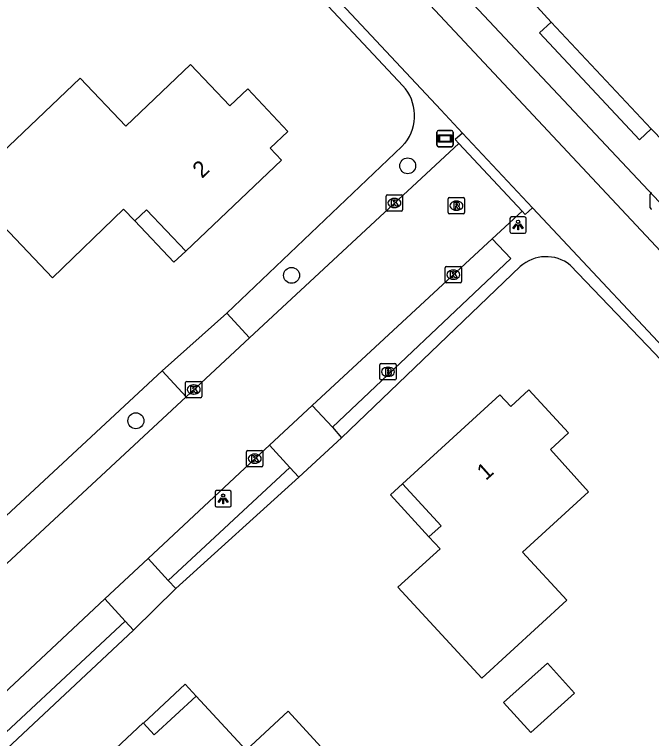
# Model space of a CAD drawing. Extents: x 162675 to 163482, y 379761 to 381227.
# Drawn here: x 163381.15 to 163420.25, y 380893.46 to 380937.92 of the extents above; entities that cross this region are included whole.
import ezdxf

# ---------------------------------------------------------------- set-up
doc = ezdxf.new("R2010")
doc.units = 0
for name, color, linetype in [('IMGEO_Boom', 7, 'Continuous'), ('IMGEO_Brandkraan', 7, 'Continuous'), ('IMGEO_Fietspad_gesloten', 7, 'Continuous'), ('IMGEO_Groenvoorziening', 7, 'Continuous'), ('IMGEO_Haag', 7, 'Continuous'), ('IMGEO_Hek', 7, 'Continuous'), ('IMGEO_Kolk', 7, 'Continuous'), ('IMGEO_Lichtpunt', 7, 'Continuous'), ('IMGEO_Pand', 7, 'Continuous'), ('IMGEO_Pand_nummerreeks', 7, 'Continuous'), ('IMGEO_Pand_overbouw', 7, 'Continuous'), ('IMGEO_Parkeervlak_halfverhard', 7, 'Continuous'), ('IMGEO_Rijbaan_lokaal_gesloten', 7, 'Continuous'), ('IMGEO_Rioolput', 7, 'Continuous'), ('IMGEO_Straatnaambord', 7, 'Continuous'), ('IMGEO_Voetpad_open', 7, 'Continuous')]:
    doc.layers.add(name, color=color, linetype=linetype)

msp = doc.modelspace()

# ---------------------------------------------------------------- linework, layer by layer
at = {"layer": 'IMGEO_Boom'}
for centre in [(163405.284, 380928.628), (163398.156, 380921.903), (163388.6, 380912.973)]:
    msp.add_circle(centre, 0.489, dxfattribs=at)
at = {"layer": 'IMGEO_Brandkraan'}
for p, q in [((163403.575, 380915.556), (163403.575, 380916.408)), ((163403.65, 380916.482), (163404.502, 380916.482)), ((163404.063, 380916.262), (163404.088, 380916.262)), ((163404.576, 380916.408), (163404.576, 380915.556)), ((163404.502, 380915.482), (163403.65, 380915.482)), ((163404.086, 380915.702), (163404.061, 380915.702))]:
    msp.add_line(p, q, dxfattribs=at)
for points in [[(163403.575, 380915.556), (163403.575, 380916.408)], [(163403.65, 380916.482), (163404.502, 380916.482)], [(163404.576, 380916.408), (163404.576, 380915.556)], [(163403.923, 380916.182), (163403.923, 380915.782), (163404.136, 380915.782)], [(163404.154, 380916.182), (163403.923, 380916.182)], [(163404.102, 380916.101), (163404.048, 380916.101), (163404.048, 380916.025)], [(163404.048, 380916.025), (163404.101, 380916.025)], [(163404.11, 380915.949), (163404.048, 380915.949), (163404.048, 380915.868)], [(163404.048, 380915.868), (163404.11, 380915.868)], [(163404.502, 380915.482), (163403.65, 380915.482)]]:
    msp.add_lwpolyline(points, dxfattribs=at)
for centre, radius, start, end in [((163403.652, 380916.406), 0.0765, 91.552, 178.448), ((163403.652, 380916.406), 0.0765, 91.552, 178.448), ((163404.5, 380916.406), 0.0765, 1.552, 88.448), ((163404.5, 380916.406), 0.0765, 1.552, 88.448), ((163404.103, 380916.063), 0.0379, 267.8285, 90.9355), ((163404.111, 380915.908), 0.0404, 269.8759, 90.5077), ((163404.142, 380916.033), 0.251, 268.6676, 293.5347), ((163404.158, 380916.037), 0.145, 59.4692, 91.5367), ((163404.183, 380916.084), 0.0922, 285.5137, 58.1501), ((163404.188, 380915.892), 0.105, 301.3115, 78.989), ((163403.652, 380915.558), 0.0765, 181.552, 268.448), ((163403.652, 380915.558), 0.0765, 181.552, 268.448), ((163404.5, 380915.558), 0.0765, 271.552, 358.448), ((163404.5, 380915.558), 0.0765, 271.552, 358.448)]:
    msp.add_arc(centre, radius, start, end, dxfattribs=at)
for centre, major_axis, ratio, start_param, end_param in [((163404.062, 380915.982), (-0.387, 0.002), 0.722429, 4.712389, 7.853982), ((163404.087, 380915.982), (-0.39, 0.002), 0.717154, 1.570796, 4.712389)]:
    msp.add_ellipse(centre, major_axis=major_axis, ratio=ratio, start_param=start_param, end_param=end_param, dxfattribs=at)
at = {"layer": 'IMGEO_Fietspad_gesloten'}
for points in [[(163442.528, 380900.205), (163438.582, 380904.399), (163403.356, 380942.043), (163381.324, 380965.637), (163349.187, 381000), (163303.348, 381049.029), (163302.54, 381049.896), (163269.7, 381085.146), (163222.96, 381135.118), (163217.057, 381141.357)], [(163297.629, 381058.041), (163301.939, 381053.48), (163304.039, 381051.234), (163315.711, 381038.75), (163343.734, 381008.697), (163351.893, 381000), (163369.825, 380980.883), (163383.497, 380966.224), (163404.827, 380943.419), (163407.337, 380940.661), (163420.715, 380926.423), (163421.985, 380925.068)]]:
    msp.add_lwpolyline(points, dxfattribs=at)
at = {"layer": 'IMGEO_Groenvoorziening'}
for points in [[(163404.993, 380933.536), (163403.462, 380935.161), (163390.657, 380948.856), (163386.451, 380953.455), (163376.71, 380963.784), (163373.198, 380964.214), (163372.923, 380964.017), (163339.792, 380933.51), (163323.416, 380918.477)], [(163394.178, 380919.59), (163404.925, 380929.806), (163405.119, 380930.025)], [(163401.222, 380911.928), (163412.189, 380922.438)], [(163415.256, 380922.535), (163420.446, 380917.104), (163442.047, 380893.971), (163445.945, 380889.749)], [(163376.845, 380903.636), (163390.208, 380916.036)]]:
    msp.add_lwpolyline(points, dxfattribs=at)
for centre, radius, start, end in [((163402.998, 380931.707), 2.707, 321.5914, 42.5192), ((163413.78, 380920.677), 2.373, 51.5252, 132.0978)]:
    msp.add_arc(centre, radius, start, end, dxfattribs=at)
at = {"layer": 'IMGEO_Haag'}
for points in [[(163398.601, 380909.502), (163391.052, 380902.669)], [(163388.46, 380900.109), (163368.391, 380881.338)]]:
    msp.add_lwpolyline(points, dxfattribs=at)
at = {"layer": 'IMGEO_Hek'}
msp.add_lwpolyline([(163390.657, 380948.856), (163403.462, 380935.161)], dxfattribs=at)
at = {"layer": 'IMGEO_Kolk'}
for p, q in [((163420.175, 380926.04), (163420.175, 380926.892)), ((163403.969, 380925.92), (163403.969, 380926.772)), ((163404.044, 380926.846), (163404.896, 380926.846)), ((163404.457, 380926.626), (163404.482, 380926.626)), ((163404.97, 380926.772), (163404.97, 380925.92)), ((163404.48, 380926.066), (163404.455, 380926.066)), ((163404.896, 380925.846), (163404.044, 380925.846)), ((163407.66, 380922.441), (163408.512, 380922.441)), ((163407.585, 380921.515), (163407.585, 380922.367)), ((163408.073, 380922.221), (163408.098, 380922.221)), ((163408.586, 380922.367), (163408.586, 380921.515)), ((163408.096, 380921.661), (163408.071, 380921.661)), ((163408.512, 380921.441), (163407.66, 380921.441)), ((163391.649, 380914.466), (163391.649, 380915.318)), ((163391.724, 380915.392), (163392.576, 380915.392)), ((163392.65, 380915.318), (163392.65, 380914.466)), ((163392.137, 380915.172), (163392.162, 380915.172)), ((163392.16, 380914.612), (163392.135, 380914.612)), ((163392.576, 380914.392), (163391.724, 380914.392)), ((163395.397, 380910.219), (163395.397, 380911.071)), ((163395.472, 380911.145), (163396.324, 380911.145)), ((163395.885, 380910.925), (163395.91, 380910.925)), ((163396.398, 380911.071), (163396.398, 380910.219)), ((163396.324, 380910.145), (163395.472, 380910.145)), ((163395.908, 380910.365), (163395.883, 380910.365))]:
    msp.add_line(p, q, dxfattribs=at)
for points in [[(163420.175, 380926.04), (163420.175, 380926.892)], [(163403.969, 380925.92), (163403.969, 380926.772)], [(163404.044, 380926.846), (163404.896, 380926.846)], [(163404.29, 380926.546), (163404.413, 380926.546), (163404.413, 380926.395), (163404.543, 380926.546), (163404.707, 380926.546), (163404.561, 380926.395), (163404.714, 380926.146), (163404.562, 380926.146), (163404.477, 380926.31), (163404.413, 380926.243), (163404.413, 380926.146), (163404.29, 380926.146), (163404.29, 380926.546)], [(163404.97, 380926.772), (163404.97, 380925.92)], [(163404.896, 380925.846), (163404.044, 380925.846)], [(163407.66, 380922.441), (163408.512, 380922.441)], [(163407.585, 380921.515), (163407.585, 380922.367)], [(163407.906, 380922.141), (163408.029, 380922.141), (163408.029, 380921.99), (163408.159, 380922.141), (163408.323, 380922.141), (163408.177, 380921.99), (163408.33, 380921.741), (163408.178, 380921.741), (163408.093, 380921.905), (163408.029, 380921.838), (163408.029, 380921.741), (163407.906, 380921.741), (163407.906, 380922.141)], [(163408.586, 380922.367), (163408.586, 380921.515)], [(163408.512, 380921.441), (163407.66, 380921.441)], [(163391.649, 380914.466), (163391.649, 380915.318)], [(163391.724, 380915.392), (163392.576, 380915.392)], [(163392.65, 380915.318), (163392.65, 380914.466)], [(163391.97, 380915.092), (163392.093, 380915.092), (163392.093, 380914.941), (163392.223, 380915.092), (163392.387, 380915.092), (163392.241, 380914.941), (163392.394, 380914.692), (163392.242, 380914.692), (163392.157, 380914.856), (163392.093, 380914.789), (163392.093, 380914.692), (163391.97, 380914.692), (163391.97, 380915.092)], [(163392.576, 380914.392), (163391.724, 380914.392)], [(163395.397, 380910.219), (163395.397, 380911.071)], [(163395.472, 380911.145), (163396.324, 380911.145)], [(163396.398, 380911.071), (163396.398, 380910.219)], [(163395.718, 380910.845), (163395.841, 380910.845), (163395.841, 380910.694), (163395.971, 380910.845), (163396.135, 380910.845), (163395.989, 380910.694), (163396.142, 380910.445), (163395.99, 380910.445), (163395.905, 380910.609), (163395.841, 380910.542), (163395.841, 380910.445), (163395.718, 380910.445), (163395.718, 380910.845)], [(163396.324, 380910.145), (163395.472, 380910.145)]]:
    msp.add_lwpolyline(points, dxfattribs=at)
for centre, start, end in [((163420.252, 380926.89), 91.552, 178.448), ((163420.252, 380926.89), 91.552, 178.448), ((163404.046, 380926.77), 91.552, 178.448), ((163404.046, 380926.77), 91.552, 178.448), ((163404.894, 380926.77), 1.552, 88.448), ((163404.894, 380926.77), 1.552, 88.448), ((163420.252, 380926.042), 181.552, 268.448), ((163420.252, 380926.042), 181.552, 268.448), ((163404.046, 380925.922), 181.552, 268.448), ((163404.046, 380925.922), 181.552, 268.448), ((163404.894, 380925.922), 271.552, 358.448), ((163404.894, 380925.922), 271.552, 358.448), ((163407.662, 380922.365), 91.552, 178.448), ((163407.662, 380922.365), 91.552, 178.448), ((163408.51, 380922.365), 1.552, 88.448), ((163408.51, 380922.365), 1.552, 88.448), ((163407.662, 380921.517), 181.552, 268.448), ((163407.662, 380921.517), 181.552, 268.448), ((163408.51, 380921.517), 271.552, 358.448), ((163408.51, 380921.517), 271.552, 358.448), ((163391.726, 380915.316), 91.552, 178.448), ((163391.726, 380915.316), 91.552, 178.448), ((163392.574, 380915.316), 1.552, 88.448), ((163392.574, 380915.316), 1.552, 88.448), ((163391.726, 380914.468), 181.552, 268.448), ((163391.726, 380914.468), 181.552, 268.448), ((163392.574, 380914.468), 271.552, 358.448), ((163392.574, 380914.468), 271.552, 358.448), ((163395.474, 380911.069), 91.552, 178.448), ((163395.474, 380911.069), 91.552, 178.448), ((163396.322, 380911.069), 1.552, 88.448), ((163396.322, 380911.069), 1.552, 88.448), ((163395.474, 380910.221), 181.552, 268.448), ((163395.474, 380910.221), 181.552, 268.448), ((163396.322, 380910.221), 271.552, 358.448), ((163396.322, 380910.221), 271.552, 358.448)]:
    msp.add_arc(centre, 0.0765, start, end, dxfattribs=at)
for centre, major_axis, ratio, start_param, end_param in [((163404.456, 380926.346), (-0.387, 0.002), 0.722429, 4.712389, 7.853982), ((163404.481, 380926.346), (-0.39, 0.002), 0.717154, 1.570796, 4.712389), ((163408.072, 380921.941), (-0.387, 0.002), 0.722429, 4.712389, 7.853982), ((163408.097, 380921.941), (-0.39, 0.002), 0.717154, 1.570796, 4.712389), ((163392.136, 380914.892), (-0.387, 0.002), 0.722429, 4.712389, 7.853982), ((163392.161, 380914.892), (-0.39, 0.002), 0.717154, 1.570796, 4.712389), ((163395.884, 380910.645), (-0.387, 0.002), 0.722429, 4.712389, 7.853982), ((163395.909, 380910.645), (-0.39, 0.002), 0.717154, 1.570796, 4.712389)]:
    msp.add_ellipse(centre, major_axis=major_axis, ratio=ratio, start_param=start_param, end_param=end_param, dxfattribs=at)
at = {"layer": 'IMGEO_Lichtpunt'}
for p, q in [((163411.559, 380925.394), (163411.559, 380924.587)), ((163411.559, 380925.394), (163411.559, 380924.587)), ((163412.461, 380925.489), (163411.653, 380925.489)), ((163412.461, 380925.489), (163411.653, 380925.489)), ((163412.555, 380924.587), (163412.555, 380925.394)), ((163412.555, 380924.587), (163412.555, 380925.394)), ((163411.653, 380924.493), (163412.461, 380924.493)), ((163411.653, 380924.493), (163412.461, 380924.493)), ((163394.362, 380908.683), (163393.554, 380908.683)), ((163394.362, 380908.683), (163393.554, 380908.683)), ((163393.46, 380908.588), (163393.46, 380907.781)), ((163393.46, 380908.588), (163393.46, 380907.781)), ((163394.456, 380907.781), (163394.456, 380908.588)), ((163394.456, 380907.781), (163394.456, 380908.588)), ((163393.554, 380907.687), (163394.362, 380907.687)), ((163393.554, 380907.687), (163394.362, 380907.687))]:
    msp.add_line(p, q, dxfattribs=at)
for points in [[(163411.933, 380925.058), (163411.972, 380925.03), (163411.784, 380924.768), (163411.746, 380924.795), (163411.933, 380925.058)], [(163412.035, 380925.01), (163412.082, 380925.01), (163412.082, 380924.688), (163412.035, 380924.688), (163412.035, 380925.01)], [(163412.145, 380925.03), (163412.183, 380925.057), (163412.37, 380924.795), (163412.331, 380924.767), (163412.145, 380925.03)], [(163393.834, 380908.252), (163393.873, 380908.224), (163393.685, 380907.962), (163393.647, 380907.989), (163393.834, 380908.252)], [(163393.936, 380908.204), (163393.983, 380908.204), (163393.983, 380907.882), (163393.936, 380907.882), (163393.936, 380908.204)], [(163394.046, 380908.224), (163394.084, 380908.251), (163394.271, 380907.989), (163394.232, 380907.961), (163394.046, 380908.224)]]:
    msp.add_lwpolyline(points, dxfattribs=at)
for centre in [(163412.058, 380925.192), (163393.959, 380908.386)]:
    msp.add_circle(centre, 0.0994, dxfattribs=at)
for centre, start, end in [((163411.653, 380925.394), 90, 180), ((163411.653, 380925.394), 90, 180), ((163412.461, 380925.394), 0, 90), ((163412.461, 380925.394), 0, 90), ((163411.653, 380924.587), 180, 270), ((163411.653, 380924.587), 180, 270), ((163412.461, 380924.587), 270, 0), ((163412.461, 380924.587), 270, 360), ((163393.554, 380908.588), 90, 180), ((163393.554, 380908.588), 90, 180), ((163394.362, 380908.588), 0, 90), ((163394.362, 380908.588), 0, 90), ((163393.554, 380907.781), 180, 270), ((163393.554, 380907.781), 180, 270), ((163394.362, 380907.781), 270, 0), ((163394.362, 380907.781), 270, 360)]:
    msp.add_arc(centre, 0.0946, start, end, dxfattribs=at)
at = {"layer": 'IMGEO_Pand'}
for points in [[(163385.18, 380934.016), (163387.987, 380931.069), (163391.948, 380934.84), (163394.366, 380932.301), (163395.473, 380933.347), (163397.933, 380930.743), (163396.84, 380929.71), (163397.532, 380928.978), (163391.662, 380923.396), (163389.256, 380925.935), (163388.53, 380925.246), (163387.838, 380925.966), (163383.486, 380921.744), (163378.163, 380927.334), (163385.18, 380934.016)], [(163406.592, 380905.854), (163407.269, 380905.117), (163404.689, 380902.752), (163409.83, 380897.161), (163415.049, 380901.96), (163412.341, 380904.904), (163416.383, 380908.62), (163414.049, 380911.213), (163415.159, 380912.237), (163412.722, 380914.882), (163411.611, 380913.858), (163410.939, 380914.571), (163404.961, 380909.103), (163407.331, 380906.529), (163406.592, 380905.854)], [(163412.834, 380893.826), (163411.171, 380895.673), (163413.861, 380898.095), (163415.524, 380896.248), (163412.834, 380893.826)], [(163392.311, 380896.059), (163389.731, 380893.69), (163389.049, 380894.42), (163385.683, 380891.281), (163386.352, 380890.549), (163385.228, 380889.533), (163387.67, 380886.936), (163388.782, 380887.957), (163391.833, 380884.635), (163395.162, 380887.691), (163397.874, 380884.738), (163403.089, 380889.526), (163397.94, 380895.135), (163395.37, 380892.755), (163392.311, 380896.059)]]:
    msp.add_lwpolyline(points, dxfattribs=at)
at = {"layer": 'IMGEO_Pand_overbouw'}
for points in [[(163388.53, 380925.246), (163390.937, 380922.706), (163391.662, 380923.396), (163389.256, 380925.935)], [(163404.222, 380908.429), (163406.592, 380905.854), (163407.331, 380906.529), (163404.961, 380909.103)], [(163389.059, 380894.409), (163389.731, 380893.69), (163392.31, 380896.058), (163391.63, 380896.792)]]:
    msp.add_lwpolyline(points, close=True, dxfattribs=at)
at = {"layer": 'IMGEO_Parkeervlak_halfverhard'}
for points in [[(163400.67, 380912.577), (163411.625, 380922.936), (163410.47, 380924.152)], [(163390.573, 380903.16), (163398.058, 380910.103)], [(163367.834, 380881.918), (163387.952, 380900.666)]]:
    msp.add_lwpolyline(points, dxfattribs=at)
at = {"layer": 'IMGEO_Rijbaan_lokaal_gesloten'}
for points in [[(163413.226, 380938.384), (163414.099, 380937.456)], [(163414.099, 380937.456), (163420.229, 380930.905)], [(163420.229, 380930.905), (163424.08, 380926.952), (163424.286, 380926.734)], [(163408.427, 380929.994), (163395.571, 380918.056)], [(163412.305, 380925.853), (163408.427, 380929.994)], [(163410.47, 380924.152), (163412.305, 380925.853)], [(163410.47, 380924.152), (163399.424, 380913.913)], [(163395.571, 380918.056), (163391.687, 380914.45)], [(163391.687, 380914.45), (163378.343, 380902.059)], [(163396.796, 380911.477), (163399.424, 380913.913)], [(163396.796, 380911.477), (163395.898, 380910.645), (163389.345, 380904.515)], [(163386.701, 380902.041), (163389.345, 380904.515)], [(163386.701, 380902.041), (163375.559, 380891.618), (163367.502, 380884.069), (163366.621, 380883.251)]]:
    msp.add_lwpolyline(points, dxfattribs=at)
at = {"layer": 'IMGEO_Rioolput'}
for p, q in [((163407.776, 380925.753), (163407.776, 380926.605)), ((163407.851, 380926.679), (163408.703, 380926.679)), ((163408.264, 380926.459), (163408.289, 380926.459)), ((163408.777, 380926.605), (163408.777, 380925.753)), ((163408.703, 380925.679), (163407.851, 380925.679)), ((163408.287, 380925.899), (163408.262, 380925.899))]:
    msp.add_line(p, q, dxfattribs=at)
for points in [[(163407.776, 380925.753), (163407.776, 380926.605)], [(163407.851, 380926.679), (163408.703, 380926.679)], [(163408.777, 380926.605), (163408.777, 380925.753)], [(163408.365, 380926.377), (163408.113, 380926.379), (163408.113, 380925.979)], [(163408.113, 380925.979), (163408.237, 380925.979), (163408.237, 380926.141), (163408.248, 380926.141)], [(163408.291, 380926.298), (163408.237, 380926.298), (163408.237, 380926.217)], [(163408.237, 380926.217), (163408.289, 380926.217)], [(163408.295, 380926.112), (163408.366, 380925.979), (163408.506, 380925.979), (163408.441, 380926.105)], [(163408.703, 380925.679), (163407.851, 380925.679)]]:
    msp.add_lwpolyline(points, dxfattribs=at)
for centre, radius, start, end in [((163407.853, 380926.603), 0.0765, 91.552, 178.448), ((163407.853, 380926.603), 0.0765, 91.552, 178.448), ((163408.701, 380926.603), 0.0765, 1.552, 88.448), ((163408.701, 380926.603), 0.0765, 1.552, 88.448), ((163408.247, 380926.088), 0.0533, 26.0293, 88.6989), ((163408.273, 380926.406), 0.19, 274.7715, 282.9687), ((163408.297, 380926.202), 0.0964, 77.0061, 93.1865), ((163408.311, 380926.259), 0.0378, 276.6634, 79.6772), ((163408.364, 380926.267), 0.109, 350.3612, 89.416), ((163408.362, 380926.267), 0.112, 277.5842, 350.9817), ((163408.346, 380926.052), 0.108, 29.5134, 73.7905), ((163407.853, 380925.755), 0.0765, 181.552, 268.448), ((163407.853, 380925.755), 0.0765, 181.552, 268.448), ((163408.701, 380925.755), 0.0765, 271.552, 358.448), ((163408.701, 380925.755), 0.0765, 271.552, 358.448)]:
    msp.add_arc(centre, radius, start, end, dxfattribs=at)
for centre, major_axis, ratio, start_param, end_param in [((163408.263, 380926.179), (-0.387, 0.002), 0.722429, 4.712389, 7.853982), ((163408.288, 380926.179), (-0.39, 0.002), 0.717154, 1.570796, 4.712389)]:
    msp.add_ellipse(centre, major_axis=major_axis, ratio=ratio, start_param=start_param, end_param=end_param, dxfattribs=at)
at = {"layer": 'IMGEO_Straatnaambord'}
for p, q in [((163407.08, 380929.902), (163407.08, 380930.702)), ((163407.08, 380930.702), (163407.08, 380929.902)), ((163407.18, 380930.802), (163407.97, 380930.802)), ((163407.97, 380930.802), (163407.18, 380930.802)), ((163408.07, 380930.702), (163408.07, 380929.902)), ((163408.07, 380929.902), (163408.07, 380930.702)), ((163407.97, 380929.802), (163407.18, 380929.802)), ((163407.18, 380929.802), (163407.97, 380929.802))]:
    msp.add_line(p, q, dxfattribs=at)
for points in [[(163407.181, 380930.534), (163407.969, 380930.534), (163407.969, 380930.07), (163407.181, 380930.07), (163407.181, 380930.534)], [(163407.246, 380930.469), (163407.246, 380930.135), (163407.904, 380930.135), (163407.904, 380930.469), (163407.246, 380930.469)]]:
    msp.add_lwpolyline(points, dxfattribs=at)
for centre, start, end in [((163407.18, 380930.702), 90, 180), ((163407.18, 380930.702), 90, 180), ((163407.97, 380930.702), 0, 90), ((163407.97, 380930.702), 360, 90), ((163407.18, 380929.902), 180, 270), ((163407.18, 380929.902), 180, 270), ((163407.97, 380929.902), 270, 0), ((163407.97, 380929.902), 270, 0)]:
    msp.add_arc(centre, 0.1, start, end, dxfattribs=at)
at = {"layer": 'IMGEO_Voetpad_open'}
for points in [[(163374.975, 380967.47), (163378.763, 380963.459), (163378.306, 380963.06), (163378.593, 380962.733), (163407.315, 380932.067), (163408.65, 380930.642)], [(163420.229, 380930.905), (163419.518, 380930.223), (163413.374, 380936.785), (163414.099, 380937.456)], [(163408.65, 380930.642), (163408.201, 380930.244), (163408.427, 380929.994)], [(163408.65, 380930.642), (163412.943, 380926.047)], [(163412.943, 380926.047), (163412.498, 380925.633), (163412.305, 380925.853)], [(163412.943, 380926.047), (163443.444, 380893.497), (163443.876, 380893.919), (163446.938, 380890.675)], [(163390.208, 380916.036), (163394.178, 380919.59)], [(163395.571, 380918.056), (163394.178, 380919.59)], [(163390.208, 380916.036), (163391.687, 380914.45)], [(163399.424, 380913.913), (163400.67, 380912.577)], [(163400.67, 380912.577), (163401.222, 380911.928)], [(163401.222, 380911.928), (163398.601, 380909.502)], [(163398.058, 380910.103), (163396.796, 380911.477)], [(163398.058, 380910.103), (163398.601, 380909.502)], [(163389.345, 380904.515), (163390.573, 380903.16)], [(163391.052, 380902.669), (163390.573, 380903.16)], [(163391.052, 380902.669), (163388.46, 380900.109)], [(163387.952, 380900.666), (163386.701, 380902.041)], [(163387.952, 380900.666), (163388.46, 380900.109)]]:
    msp.add_lwpolyline(points, dxfattribs=at)

# ---------------------------------------------------------------- texts
at = {"layer": 'IMGEO_Pand_nummerreeks'}
for s, rotation, p in [('2', 43.5607, (163392.659, 380927.821)), ('1', 41.6971, (163410.083, 380909.274))]:
    msp.add_text(s, height=1, rotation=rotation, dxfattribs=at).set_placement(p)

doc.saveas('drawing.dxf')
